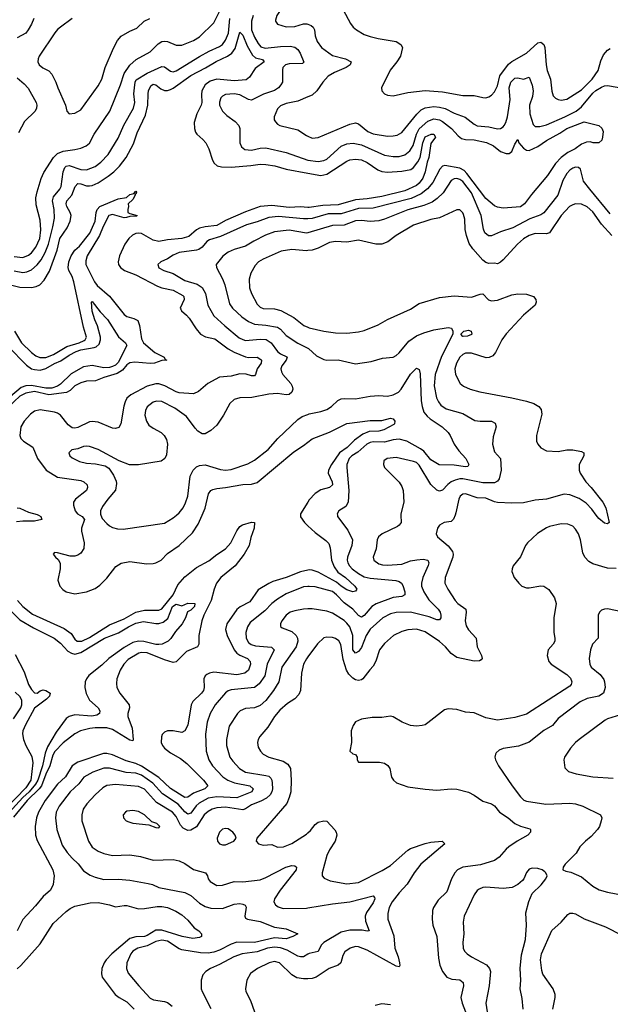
# Model space of a CAD drawing. Header units: inches. Extents: x 1305375 to 1407406, y 744550 to 841633.
# Tile 356 of 509: x 1388008 to 1392090, y 796623 to 803421. Entities that reach past the tile are written whole.
import ezdxf

# ---------------------------------------------------------------- set-up
doc = ezdxf.new("R2010")
doc.units = ezdxf.units.IN
doc.header["$MEASUREMENT"] = 0
for name, color, linetype in [('B3789', 7, 'Continuous'), ('B3799', 7, 'Continuous'), ('B3880', 7, 'Continuous'), ('B3890', 7, 'Continuous')]:
    doc.layers.add(name, color=color, linetype=linetype)

msp = doc.modelspace()

# ---------------------------------------------------------------- linework, layer by layer
at = {"layer": 'B3789', "color": 5}
for points, elevation in [([(1388137.9, 800000), (1388154.7, 799990), (1388161.5, 799970), (1388110, 799957.4), (1388030, 799958.9), (1387985.3, 799954.7)], 980), ([(1388424.3, 800000), (1388439.5, 799990), (1388456.4, 799970), (1388436.1, 799910), (1388436.1, 799890), (1388453, 799810), (1388451.1, 799768.9), (1388430, 799736.8), (1388410, 799723.2), (1388390, 799717), (1388357.1, 799717.1), (1388270, 799740.9), (1388250, 799741.2), (1388240.7, 799730), (1388254.8, 799710), (1388274.3, 799694.3), (1388288.3, 799668.3), (1388288.6, 799630), (1388271.1, 799551.1), (1388285.4, 799510), (1388305.7, 799485.7), (1388329.5, 799469.5), (1388390, 799456.5), (1388470, 799470.2), (1388530, 799492.9), (1388562.6, 799517.4), (1388610, 799566), (1388673.7, 799646.3), (1388710, 799669.2), (1388770, 799679.1), (1388884.3, 799664.3), (1388930, 799666), (1388950, 799670.2), (1388986, 799690), (1389030, 799734.9), (1389109.9, 799790.1), (1389201.6, 799878.4), (1389241.2, 799938.8), (1389269.1, 800000)], 1020), ([(1388569.3, 800000), (1388577.8, 799977.8), (1388610, 799941.3), (1388630, 799926), (1388650, 799914.4), (1388684.9, 799904.9), (1388723.6, 799903.6), (1389010, 799944.6), (1389070, 799980.9), (1389092.2, 800000)], 1040), ([(1389949, 800000), (1389950, 799988), (1389975.6, 799950), (1390000, 799927)], 1020), ([(1387993.4, 799410), (1388030, 799368.9), (1388097, 799317), (1388316.4, 799216.4), (1388363.7, 799183.7), (1388390, 799144.2), (1388405.8, 799130), (1388438.9, 799130), (1388490, 799156), (1388630, 799242.5), (1388730, 799284.4), (1388810, 799329.6), (1388870, 799343.1), (1388970, 799344.7), (1388990, 799353.6), (1389069.9, 799450), (1389102.2, 799517.8), (1389150, 799573), (1389230, 799638.3), (1389315.1, 799684.9), (1389370, 799728), (1389431.7, 799768.3), (1389467.5, 799810), (1389508.2, 799891.8), (1389530, 799921.7), (1389547.7, 799932.3), (1389610, 799952.3), (1389631.7, 799950), (1389628.9, 799910), (1389604.9, 799844.9), (1389593.4, 799790), (1389560.8, 799730), (1389496.9, 799650), (1389399.3, 799570), (1389369.6, 799530), (1389353.1, 799490), (1389332.1, 799410), (1389281, 799310), (1389266.4, 799270), (1389247.4, 799170), (1389245.7, 799110), (1389236.5, 799090), (1389161.9, 799058.1), (1389090, 798986.8), (1389070, 798982.5), (1389010, 798999.9), (1388890, 799049.9), (1388850, 799051.7), (1388832.7, 799047.3), (1388757.4, 799002.6), (1388728.5, 798970), (1388703.5, 798930), (1388680.6, 798870), (1388676.5, 798836.5), (1388679.6, 798810), (1388700.2, 798770), (1388765.3, 798690), (1388768, 798670), (1388755.5, 798630), (1388756.6, 798610), (1388786.6, 798530), (1388793.8, 798450), (1388790, 798440.7), (1388770, 798447.4), (1388650, 798520.1), (1388610, 798531.7), (1388530, 798532.3), (1388492.7, 798527.3), (1388429.7, 798510.3), (1388390, 798491.1), (1388310, 798428.8), (1388250.8, 798369.2), (1388236.8, 798343.2), (1388216, 798270), (1388188.6, 798211.4), (1388158.3, 798130), (1388143.2, 798110), (1388061.2, 798030), (1387964.7, 797915.3)], 980), ([(1390000, 799619.5), (1389950, 799608.3), (1389850, 799569.9), (1389758.3, 799541.7), (1389730, 799529), (1389656.4, 799483.6), (1389599.4, 799400.6), (1389532.4, 799367.6), (1389510, 799348.9), (1389440.8, 799250), (1389431.5, 799210), (1389442.6, 799170), (1389490.1, 799070), (1389510, 799046.1), (1389530, 799032.7), (1389582, 799010), (1389601.8, 798990), (1389604.2, 798970), (1389590.1, 798929.9), (1389564.9, 798910), (1389510, 798897.1), (1389350, 798914.8), (1389320.4, 798910), (1389301, 798899), (1389290.1, 798889.9), (1389281.6, 798870), (1389283, 798810), (1389278.5, 798790), (1389265.4, 798770), (1389205.7, 798714.3), (1389193.4, 798690), (1389170.8, 798550), (1389150.1, 798509.9), (1389130, 798500.3), (1389070, 798510.6), (1389030.2, 798509.8), (1389010, 798500.9), (1388994.2, 798485.8), (1388987.5, 798470), (1388987.1, 798430), (1388994.3, 798410), (1389008.7, 798390), (1389050, 798358.1), (1389119.3, 798319.3), (1389164.5, 798284.5), (1389277.8, 798170), (1389308, 798130), (1389287.4, 798110), (1389210, 798080.8), (1389170, 798052.8), (1389150, 798051), (1389050, 798111.6), (1388970, 798188.8), (1388850, 798267), (1388810, 798285), (1388744.4, 798304.4), (1388650, 798344.2), (1388610, 798353.9), (1388586.5, 798353.5), (1388410, 798293.5), (1388370.8, 798269.2), (1388326, 798194), (1388270, 798141.6), (1388184.8, 798030), (1388137.9, 797950), (1388124.4, 797910), (1388115.8, 797850), (1388118, 797790), (1388130, 797754.6), (1388238.4, 797550), (1388246.7, 797510), (1388240.4, 797450), (1388222.4, 797410), (1388170, 797365.8), (1388118.5, 797301.5), (1388030, 797207.7), (1387992.1, 797130)], 1020), ([(1390000, 799507.2), (1389970, 799504.4), (1389850, 799456.8), (1389790, 799420.2), (1389752, 799390), (1389701.7, 799338.3), (1389600.7, 799259.3), (1389583, 799230), (1389571.5, 799190), (1389574.6, 799150), (1389590, 799120.6), (1389607.8, 799107.8), (1389638, 799098), (1389749.4, 799089.4), (1389767.3, 799070), (1389718.9, 798970), (1389702.9, 798890), (1389664.1, 798835.9), (1389630.1, 798809.9), (1389470, 798794), (1389450, 798787.1), (1389430, 798773.1), (1389358.5, 798690), (1389325, 798630), (1389303.5, 798570), (1389292.3, 798487.7), (1389297.1, 798370), (1389315.5, 798310), (1389341, 798270), (1389413, 798193), (1389446.2, 798170), (1389492.2, 798152.2), (1389599.6, 798130), (1389621.2, 798110), (1389612.4, 798090), (1389510, 798047.2), (1389370, 798054.9), (1389310, 798045.8), (1389247.6, 798012.4), (1389227.2, 797992.8), (1389190, 797943), (1389170, 797936.3), (1389150, 797950.5), (1389103.8, 798003.8), (1388995.5, 798075.5), (1388927.8, 798150), (1388850, 798205.3), (1388810, 798217.8), (1388743.4, 798223.4), (1388630, 798253.4), (1388590, 798254), (1388513.6, 798226.4), (1388451.1, 798190), (1388416.1, 798143.9), (1388358.3, 798090), (1388280.9, 797990), (1388260.5, 797950), (1388255.3, 797910), (1388265.6, 797830), (1388301.6, 797721.6), (1388335.9, 797670), (1388370, 797631.3), (1388413.5, 797593.5), (1388450, 797544.6), (1388494.5, 797514.5), (1388530, 797499.7), (1388590, 797484.1), (1388690, 797487.5), (1388770, 797479.3), (1388897.1, 797457.1), (1388926.8, 797450), (1388970.8, 797430), (1389150, 797395.1), (1389190, 797374.3), (1389250, 797320.9), (1389290, 797298.4), (1389330, 797285.6), (1389410, 797284.6), (1389490, 797314.8), (1389530, 797319.7), (1389550, 797314.9), (1389566.5, 797306.5), (1389573.6, 797293.6), (1389563.9, 797230), (1389570, 797218.4), (1389582, 797210), (1389670, 797194.2), (1389770, 797155.8), (1389850, 797142.8), (1389931, 797110), (1389895.5, 797090), (1389850, 797075), (1389770, 797080.9), (1389630, 797048.9), (1389510, 797050.7), (1389470, 797037.4), (1389390, 796995.4), (1389350, 796981.8), (1389310, 796974.8), (1389257, 796977), (1389130, 796998.5), (1389110, 797006.7), (1389030, 797057.9), (1388990, 797065.6), (1388950, 797055.3), (1388890, 797025.6), (1388825.7, 797010), (1388791.3, 796990), (1388776.9, 796970), (1388747.8, 796910), (1388746.5, 796870), (1388758.5, 796838.5), (1388831.1, 796751.1), (1388910, 796666), (1388933.2, 796653.2), (1389010, 796642.8), (1389030, 796635.8), (1389063.1, 796610)], 1040), ([(1387933.1, 799353.1), (1388010, 799276.3), (1388102.8, 799222.8), (1388246.4, 799150), (1388290, 799115.5), (1388340.9, 799061), (1388366.1, 799046.1), (1388390, 799041.1), (1388430, 799052.1), (1388594.7, 799150), (1388692.2, 799187.8), (1388761.5, 799230), (1388810, 799253.5), (1388865.2, 799265.2), (1388950, 799252.9), (1388970, 799252.5), (1388998.9, 799261.1), (1389033.3, 799286.7), (1389064.7, 799370), (1389090, 799384.7), (1389130, 799374.4), (1389170, 799391.7), (1389218.8, 799390), (1389217.6, 799370), (1389190, 799343.5), (1389168, 799332), (1389154, 799290), (1389130.3, 799250), (1389084.3, 799195.7), (1389052.8, 799147.2), (1389034.3, 799130), (1388992.2, 799110), (1388970, 799105.8), (1388950, 799106.1), (1388867.1, 799127.1), (1388830, 799129.2), (1388790, 799120.3), (1388730, 799086.7), (1388625.1, 799010), (1388576.1, 798963.9), (1388486.9, 798893.1), (1388469.1, 798870), (1388460.6, 798850), (1388458.7, 798810), (1388467.8, 798767.8), (1388490, 798721.5), (1388551.2, 798670), (1388562, 798650), (1388561.1, 798630), (1388541.8, 798618.1), (1388507.7, 798612.3), (1388390, 798622.2), (1388350.2, 798609.8), (1388330, 798595.8), (1388259.5, 798500.5), (1388200.1, 798399.9), (1388183.6, 798356.4), (1388165.2, 798270), (1388134.2, 798170), (1388118.3, 798141.7), (1388073.5, 798090), (1388029.7, 798050.3), (1387934.5, 797945.5)], 960), ([(1390000, 799352.3), (1389970, 799350.6), (1389910, 799340.2), (1389877.6, 799330), (1389850, 799309.8), (1389820.7, 799270), (1389811.5, 799250), (1389811.9, 799231.9), (1389822.9, 799222.9), (1389890, 799197.1), (1389918.9, 799170), (1389927.8, 799150), (1389930.1, 799130), (1389918, 799090), (1389820.9, 798950), (1389800.1, 798850), (1389762.3, 798790), (1389710, 798721.1), (1389670, 798685.2), (1389630, 798669), (1389570, 798665), (1389532.2, 798647.8), (1389512.8, 798630), (1389456.9, 798543.1), (1389437.2, 798450), (1389437.9, 798410), (1389461.4, 798330), (1389480.4, 798300.4), (1389527.8, 798250), (1389570, 798226.1), (1389710, 798203.3), (1389730, 798197.5), (1389744.5, 798184.5), (1389751.4, 798170), (1389753.4, 798150), (1389755, 798110), (1389751.3, 798090), (1389739.3, 798070), (1389713.4, 798046.6), (1389675.5, 798024.5), (1389610, 797999.6), (1389570, 797972.7), (1389550, 797966.4), (1389430, 797984), (1389370, 797979.2), (1389339, 797970), (1389310, 797953.4), (1389284.3, 797930), (1389230, 797847.5), (1389190, 797824), (1389170, 797823.2), (1389138.2, 797838.2), (1389120.5, 797860.5), (1389090, 797919.2), (1389064, 797950), (1388954.9, 798014.9), (1388870, 798108.5), (1388830, 798127), (1388670, 798140.5), (1388610, 798133.8), (1388582.2, 798117.8), (1388530.1, 798069.9), (1388472.2, 798007.8), (1388447.5, 797970), (1388438.4, 797930), (1388436.9, 797890), (1388483.6, 797750), (1388510, 797706.8), (1388550, 797680.5), (1388590, 797663.3), (1388650, 797649.3), (1388770, 797654.8), (1388843, 797643), (1388930, 797618), (1389070, 797622), (1389110, 797614), (1389150, 797594.6), (1389210, 797554.3), (1389292.2, 797530), (1389306.7, 797510), (1389310.4, 797490), (1389324.4, 797470), (1389370, 797443.2), (1389410, 797445), (1389490, 797471.3), (1389550, 797469.2), (1389670, 797482.8), (1389710, 797497.5), (1389848.3, 797570), (1389890, 797580.6), (1389910, 797579.6), (1389921.1, 797570), (1389919.7, 797550), (1389807.9, 797410), (1389769.4, 797350), (1389765.4, 797330), (1389775.3, 797310), (1389795.8, 797295.8), (1389830, 797284.8), (1389990, 797286.3), (1390000, 797287.9)], 1060), ([(1387977.1, 799037.1), (1388038.4, 798918.4), (1388070, 798831.2), (1388090, 798796.3), (1388110, 798773.2), (1388130, 798772), (1388150, 798786.7), (1388170, 798793.5), (1388190.1, 798790.1), (1388218.4, 798770), (1388214, 798750), (1388193.8, 798730), (1388110, 798668.4), (1388048.1, 798551.9), (1388030.9, 798510), (1388027.3, 798490), (1388035.6, 798450), (1388050, 798410.2), (1388092.9, 798332.9), (1388100.3, 798290), (1388085.6, 798170), (1388050, 798118), (1387910, 797973.2)], 940), ([(1390000, 799020.6), (1389990, 799007), (1389968.9, 798970), (1389956.4, 798910), (1389948.8, 798790), (1389937.7, 798762.3), (1389910, 798730.8), (1389860, 798700), (1389806.4, 798653.6), (1389770.2, 798610), (1389723, 798537), (1389668.7, 798471.3), (1389656.1, 798450), (1389652.3, 798430), (1389657.5, 798397.5), (1389672.6, 798370), (1389691.6, 798350), (1389729.6, 798329.6), (1389830, 798300.5), (1389861.2, 798281.2), (1389879.4, 798250), (1389885.5, 798170), (1389883.2, 798090), (1389871.6, 798050), (1389853.4, 798010), (1389646.8, 797770), (1389642.8, 797750), (1389658.8, 797730), (1389690, 797722), (1389750, 797724.9), (1389790, 797706.7), (1389830.4, 797710.4), (1389890, 797734), (1389990, 797797.7), (1390000, 797807)], 1080), ([(1387966.2, 798593.8), (1388015.6, 798670), (1388024.1, 798690), (1388022.5, 798722.5), (1388010, 798746.8), (1387977.1, 798777.1)], 940), ([(1387991.6, 796868.4), (1388017.1, 796890), (1388150, 797039.3), (1388240.5, 797179.5), (1388330, 797264.2), (1388356.5, 797283.5), (1388390, 797299.4), (1388496.5, 797323.5), (1388550, 797326.4), (1388630, 797309.3), (1388670, 797295.2), (1388730, 797305.8), (1388750, 797304.3), (1388830, 797280.8), (1388870, 797283.1), (1388958.3, 797298.3), (1388990, 797298.3), (1389030, 797290.2), (1389086.4, 797266.4), (1389130, 797240.5), (1389170, 797204), (1389213.7, 797150), (1389246, 797130), (1389263.8, 797110), (1389264.9, 797095.1), (1389264.9, 797090), (1389250, 797083.1), (1389203.9, 797076.1), (1389132, 797090), (1388990, 797133.9), (1388950, 797134.1), (1388890, 797096.7), (1388871.5, 797090), (1388810, 797089.5), (1388770, 797076.6), (1388645, 796970), (1388606.3, 796930), (1388591.8, 796910), (1388576.3, 796870), (1388572.8, 796832.8), (1388579.3, 796810), (1388669.3, 796690), (1388695.2, 796670), (1388750, 796638.7), (1388799.8, 796590)], 1020), ([(1390000, 796968.2), (1389970, 796950.7), (1389950, 796949.9), (1389930, 796955.9), (1389856.7, 796996.7), (1389810, 797011.5), (1389770, 797018), (1389722, 797010), (1389650, 796984.1), (1389546, 796970), (1389488.9, 796950), (1389390, 796897.2), (1389326, 796870), (1389294.9, 796850), (1389274.9, 796825.1), (1389261.6, 796790), (1389263.1, 796730), (1389268.9, 796710), (1389330, 796593.4)], 1060), ([(1390000, 796799.1), (1389970, 796798.4), (1389924.4, 796804.4), (1389890, 796825.3), (1389804, 796910), (1389770, 796919.2), (1389732.2, 796910), (1389652.2, 796870), (1389603.8, 796836.2), (1389579, 796790), (1389567.8, 796730), (1389571.5, 796710), (1389603.6, 796650), (1389631.3, 796570)], 1080)]:
    msp.add_lwpolyline(points, dxfattribs=dict(at, elevation=elevation))
at = {"layer": 'B3789', "color": 5, "elevation": 1080}
for points in [[(1388790, 797961.3), (1388750, 797955.1), (1388738.8, 797950), (1388723, 797930), (1388724.9, 797910), (1388744, 797890), (1388762, 797882), (1388790, 797874.4), (1388902, 797862), (1388950, 797844), (1388970, 797842), (1388978, 797850), (1388955.3, 797870), (1388922, 797882), (1388872, 797930), (1388830, 797954.3)], [(1389430, 797837.4), (1389410, 797831.5), (1389390, 797812), (1389372.4, 797770), (1389375.5, 797750), (1389390, 797730.7), (1389410, 797723.7), (1389430, 797724.2), (1389489.2, 797750), (1389503.7, 797770), (1389497.6, 797790), (1389481.6, 797810), (1389450, 797834)]]:
    msp.add_lwpolyline(points, close=True, dxfattribs=at)
at = {"layer": 'B3799', "color": 5}
for points, elevation in [([(1390204, 800000), (1390205.7, 799990), (1390275.3, 799895.3), (1390307.5, 799830), (1390303.2, 799790), (1390273.8, 799710), (1390272.4, 799690), (1390277, 799670), (1390288.1, 799650), (1390306.9, 799630), (1390350, 799596.9), (1390390, 799575.1), (1390430, 799565.4), (1390607.7, 799547.7), (1390630, 799542), (1390646.5, 799530), (1390655.2, 799515.2), (1390670.1, 799470), (1390670.2, 799450), (1390650, 799439), (1390590, 799432), (1390471.2, 799388.8), (1390443, 799370), (1390390, 799306.4), (1390370, 799295.4), (1390350, 799306.2), (1390311.1, 799351.1), (1390250, 799393.5), (1390198.8, 799450), (1390170, 799473.1), (1390050, 799505.6), (1390010, 799508.1), (1390000, 799507.2)], 1040), ([(1391017.4, 800000), (1391007.4, 799972.6), (1390990, 799955.8), (1390942.8, 799950), (1390910.4, 799930), (1390896.5, 799910), (1390887.2, 799870), (1390894.9, 799850), (1390970, 799788.4), (1390998.3, 799750), (1391003.9, 799730), (1391002.1, 799710), (1390948.4, 799570), (1390947.3, 799530), (1390966.4, 799490), (1391018.2, 799410), (1391037.3, 799390), (1391091, 799350), (1391093.5, 799330), (1391086.7, 799270), (1391094.7, 799234.7), (1391110, 799208.5), (1391163.6, 799150), (1391169.1, 799090), (1391199, 799030), (1391203.7, 799010), (1391198.6, 799001.4), (1391186.8, 798993.2), (1391150, 798990.7), (1391030, 799017.9), (1390990, 799043.9), (1390949.9, 799090), (1390910, 799126.7), (1390810, 799194.1), (1390750, 799211.7), (1390690, 799208.4), (1390650, 799197.5), (1390591.4, 799168.6), (1390530, 799114.5), (1390494.5, 799070), (1390468.5, 798991.5), (1390450, 798956.4), (1390427, 798933), (1390379.8, 798870), (1390370, 798862.5), (1390350, 798857.4), (1390330, 798861.8), (1390310, 798875.1), (1390283.1, 798903.1), (1390266.7, 798930), (1390243.9, 799003.9), (1390226.7, 799106.7), (1390212.9, 799132.9), (1390190, 799148.9), (1390170, 799155.3), (1390130, 799158.4), (1390110, 799152), (1390067.4, 799112.6), (1390000, 799020.6)], 1080), ([(1390643.1, 800000), (1390644.7, 799950), (1390631.5, 799930), (1390618.6, 799921.4), (1390512.6, 799870), (1390488, 799850), (1390478.8, 799830), (1390472.3, 799767.7), (1390451.6, 799710), (1390456, 799690), (1390490, 799664.1), (1390516.1, 799656.1), (1390550, 799653.9), (1390650, 799662.5), (1390710, 799684.1), (1390752.4, 799692.4), (1390795.9, 799695.9), (1390828.1, 799688.1), (1390836.2, 799670), (1390832.3, 799652.3), (1390794.6, 799570), (1390784.8, 799530), (1390785, 799510), (1390800.4, 799470), (1390835.9, 799415.9), (1390900.7, 799350), (1390914, 799330), (1390919.6, 799310), (1390917.6, 799290), (1390910, 799278), (1390890, 799276.9), (1390838.3, 799298.3), (1390710, 799330.4), (1390610, 799327.9), (1390570, 799318.9), (1390518.8, 799290), (1390430, 799212.2), (1390403.1, 799170), (1390370, 799085.6), (1390350, 799058), (1390330, 799047.3), (1390310.6, 799070.6), (1390309.5, 799170), (1390290, 799228), (1390270, 799255.2), (1390250, 799272.1), (1390170, 799322.3), (1390130, 799337.4), (1390030, 799354), (1390000, 799352.3)], 1060), ([(1392070, 800000), (1392081.6, 799950), (1392070, 799939.6), (1392050, 799944), (1392010, 799978), (1391993.2, 800000)], 1080), ([(1390000, 799927), (1390050, 799879.7), (1390124.2, 799824.2), (1390144.2, 799804.2), (1390154.4, 799774.4), (1390162.6, 799690), (1390182.3, 799642.3), (1390206.8, 799606.8), (1390260.5, 799570), (1390324, 799510), (1390337.4, 799490), (1390330, 799475.1), (1390310, 799471.1), (1390270, 799484.6), (1390230, 799509), (1390197.4, 799537.4), (1390070, 799605.8), (1390030, 799620.4), (1390010, 799621.7), (1390000, 799619.5)], 1020), ([(1392129.3, 799630.7), (1392070, 799634), (1391970, 799663.7), (1391940.4, 799680.4), (1391914.4, 799710), (1391900.2, 799740.2), (1391883.2, 799830), (1391869.2, 799870), (1391850, 799903.8), (1391830, 799924), (1391796.7, 799936.6), (1391750, 799939.6), (1391670, 799921.7), (1391648, 799912), (1391587.5, 799872.5), (1391518.3, 799810), (1391504.6, 799790), (1391470, 799712.7), (1391419.1, 799650), (1391410.6, 799630), (1391410.5, 799610), (1391426, 799570), (1391457, 799530), (1391479.3, 799510), (1391510, 799498.6), (1391530, 799497.2), (1391610, 799511.1), (1391630.1, 799510.2), (1391665.9, 799485.9), (1391703.9, 799430), (1391715.2, 799390), (1391700.3, 799290), (1391699, 799190), (1391707.6, 799150), (1391706, 799130), (1391694.9, 799110), (1391660.3, 799070), (1391654.6, 799030), (1391666, 798990), (1391681.1, 798970), (1391790, 798898.9), (1391814.6, 798874.6), (1391823.1, 798850), (1391818.3, 798830), (1391810, 798819.4), (1391510, 798624.8), (1391430, 798602), (1391310, 798584.5), (1391230, 798600.4), (1391150, 798634.6), (1391090, 798639.8), (1391030, 798657.4), (1390970, 798663.1), (1390945, 798655), (1390830, 798565.8), (1390810, 798552.7), (1390790, 798546.5), (1390750, 798543.4), (1390708.1, 798548.1), (1390651.6, 798570), (1390590, 798607), (1390570, 798611.8), (1390510, 798603.5), (1390443.8, 798603.8), (1390370, 798591.1), (1390330, 798571.8), (1390311.9, 798548.1), (1390298.7, 798510), (1390300.3, 798430), (1390290.5, 798370.5), (1390310, 798353), (1390330, 798347.3), (1390340.4, 798330), (1390341.6, 798310), (1390350, 798294.8), (1390495.1, 798295.1), (1390530, 798288.2), (1390551.8, 798271.8), (1390565.5, 798250), (1390578, 798190), (1390590.6, 798170), (1390611.8, 798151.8), (1390690, 798124.2), (1390810, 798107.1), (1390890, 798100.7), (1390990, 798110.2), (1391029.1, 798109.1), (1391110, 798088.1), (1391150, 798067.7), (1391210, 798024.4), (1391270, 798007.5), (1391290, 797993), (1391325.2, 797950), (1391383.8, 797910), (1391430, 797871.6), (1391470, 797853.6), (1391533.4, 797833.4), (1391537.6, 797830), (1391538.7, 797810), (1391519.6, 797790), (1391447.2, 797750), (1391389.1, 797710), (1391370, 797693.8), (1391322.4, 797637.6), (1391290, 797615.5), (1391193.3, 797586.7), (1391071.1, 797568.9), (1391033.4, 797550), (1391015.4, 797530), (1390992.7, 797490), (1390960, 797400), (1390899.5, 797340.5), (1390868.7, 797290), (1390862, 797270), (1390857.7, 797210), (1390864.1, 797170), (1390890.2, 797090), (1390901.8, 796941.9), (1390912.3, 796892.3), (1390929.4, 796849.4), (1390961.1, 796810), (1390995.3, 796795.3), (1391050.7, 796790.7), (1391073.3, 796773.3), (1391075.1, 796750), (1391057.6, 796670), (1391065.7, 796630), (1391089.3, 796570)], 1120), ([(1392170, 799331.5), (1392070, 799353.3), (1392050, 799351.6), (1392030, 799343.7), (1392016.3, 799330), (1392006.4, 799310), (1392004.9, 799150), (1391966, 799110), (1391952.9, 799070), (1391943.6, 799010), (1391949, 798970), (1391958.7, 798950), (1392019.2, 798899.2), (1392044.5, 798864.4), (1392050.2, 798850), (1392054.7, 798810), (1392042.3, 798770), (1392010, 798750.8), (1391930, 798734.2), (1391881.1, 798710), (1391730, 798595.6), (1391690, 798547.1), (1391630, 798514.2), (1391528.4, 798431.6), (1391454.3, 798405.7), (1391350.5, 798389.5), (1391322.5, 798377.5), (1391300.7, 798359.3), (1391296, 798350), (1391290.8, 798330), (1391296.3, 798310), (1391317.1, 798270), (1391412, 798130), (1391470, 798054.4), (1391492.5, 798032.5), (1391510, 798024.6), (1391644.7, 798004.7), (1391810, 798011.1), (1391850, 798007.3), (1391900.5, 797990), (1392023, 797930), (1392030.2, 797910.2), (1392027.8, 797890), (1392014.2, 797850), (1392002.3, 797830), (1391958.5, 797781.5), (1391918.3, 797750), (1391878.7, 797710), (1391853.3, 797666.7), (1391778.8, 797590), (1391764.7, 797570), (1391762, 797550), (1391781.4, 797541.4), (1391816.1, 797536.1), (1391890, 797503.7), (1391970, 797437.6), (1392013.9, 797413.9), (1392070, 797396.5), (1392250, 797361.7)], 1140), ([(1392190, 798629.8), (1392070, 798593.1), (1392055.1, 798584.9), (1391874.6, 798450), (1391850.3, 798430), (1391815.3, 798390), (1391773.7, 798330), (1391768.2, 798310), (1391774.9, 798254.9), (1391801, 798230), (1391853.6, 798213.6), (1391970, 798192.3), (1392110, 798184.7)], 1160), ([(1390000, 797807), (1390017.2, 797822.8), (1390050, 797864.7), (1390070, 797879.8), (1390110, 797890.2), (1390130, 797886.3), (1390186.7, 797826.7), (1390196.5, 797810), (1390199, 797790), (1390187.9, 797750), (1390149.4, 797690), (1390131, 797650), (1390098, 797530), (1390099.3, 797510), (1390113.3, 797493.3), (1390154.8, 797474.8), (1390270, 797454), (1390350, 797464.5), (1390513.7, 797546.3), (1390570, 797580.7), (1390690, 797687.1), (1390710, 797698.7), (1390810, 797733.5), (1390850, 797742.2), (1390928.6, 797748.6), (1390946, 797730), (1390781.4, 797590), (1390735.4, 797530), (1390687.1, 797452.9), (1390630, 797391.5), (1390582.3, 797330), (1390562.3, 797290), (1390551.9, 797250), (1390553.4, 797210), (1390594.4, 797094.4), (1390601, 797010), (1390624, 796950), (1390633.8, 796910), (1390634.5, 796890), (1390630, 796880.5), (1390610, 796885.5), (1390410, 796996.5), (1390350, 797019.9), (1390330, 797022.2), (1390292.2, 797010), (1390256.2, 796983.8), (1390240.7, 796959.3), (1390227.1, 796910), (1390210, 796892), (1390147, 796870), (1390058, 796810), (1390030, 796799.8), (1390000, 796799.1)], 1080), ([(1391487.8, 796590), (1391481.6, 796661.6), (1391467.2, 796730), (1391472.6, 796790), (1391466, 796870), (1391476.6, 796963.4), (1391503, 797070), (1391509.6, 797170), (1391506.7, 797253.3), (1391527.2, 797332.8), (1391550, 797386.8), (1391611.5, 797448.5), (1391645.2, 797490), (1391653.2, 797510), (1391645.2, 797530), (1391637.2, 797537.2), (1391619, 797550), (1391590, 797560.7), (1391550, 797563.7), (1391530, 797555.1), (1391510, 797533.2), (1391493, 797490), (1391483.1, 797476.9), (1391450.2, 797449.8), (1391411.3, 797428.7), (1391350, 797421.5), (1391230, 797430.9), (1391210, 797428.4), (1391183.1, 797416.9), (1391170, 797407.8), (1391150, 797378.4), (1391078.9, 797230), (1391072.4, 797190), (1391076.9, 797110), (1391070.2, 797050), (1391073.8, 797010), (1391082.3, 796990), (1391101.3, 796970), (1391130.2, 796950.2), (1391235.2, 796895.2), (1391255.6, 796870), (1391260.8, 796850), (1391252.9, 796750), (1391230.2, 796630), (1391249.1, 796510)], 1140), ([(1390000, 797287.9), (1390170, 797316.6), (1390290.9, 797329.1), (1390450, 797371.3), (1390460.5, 797360.5), (1390462.3, 797350), (1390450, 797324), (1390404.3, 797255.7), (1390395, 797230), (1390397.5, 797197.5), (1390422.8, 797130), (1390410, 797127), (1390374.3, 797134.3), (1390290, 797134.1), (1390230, 797119.9), (1390110.6, 797049.4), (1390092.7, 797030), (1390070, 796986.3), (1390010, 796974), (1390000, 796968.2)], 1060), ([(1391691.7, 796590), (1391709.8, 796670), (1391708.2, 796690), (1391694.4, 796730), (1391624.4, 796830), (1391615.9, 796855.9), (1391607.3, 796930), (1391614.3, 796970), (1391686.7, 797133.3), (1391750.6, 797189.4), (1391796.6, 797243.4), (1391810, 797251.7), (1391830, 797252.9), (1391850, 797246.3), (1391910, 797212.6), (1392056.9, 797156.9), (1392170, 797100.9)], 1120), ([(1390570, 796618.5), (1390510, 796625.7), (1390465, 796615)], 1120)]:
    msp.add_lwpolyline(points, dxfattribs=dict(at, elevation=elevation))
at = {"layer": 'B3880', "color": 5}
for points, elevation in [([(1390000, 803657.5), (1389993.7, 803650), (1389930, 803604.4), (1389820, 803500), (1389784.4, 803450), (1389776.5, 803416.5), (1389776.5, 803410), (1389790.4, 803390), (1389850, 803372.7), (1389910, 803375), (1389970, 803393.2), (1389992.7, 803392.7), (1390000, 803389.9)], 1060), ([(1387970, 801784.9), (1388030, 801779.8), (1388070, 801795.7), (1388090, 801811.5), (1388120.7, 801850), (1388147.2, 801910), (1388154.1, 801970), (1388150, 802037.2), (1388123.1, 802143.1), (1388121, 802190), (1388128.6, 802231.4), (1388156.5, 802323.5), (1388175.1, 802364.9), (1388241.6, 802470), (1388270, 802497.7), (1388310, 802514.2), (1388390, 802523.8), (1388430, 802533.5), (1388468, 802550), (1388491.1, 802568.9), (1388524.2, 802630), (1388632.4, 802790), (1388704.1, 802970), (1388730.7, 803050), (1388770, 803107.1), (1388813.1, 803146.9), (1388910, 803199.7), (1388966.4, 803253.6), (1388990, 803269.3), (1389010, 803273.2), (1389030, 803270.2), (1389090, 803245.2), (1389130, 803244.2), (1389210, 803276.6), (1389250, 803302.2), (1389350, 803399.6), (1389439.5, 803580.5)], 1060), ([(1387970, 801686.9), (1388030, 801676.2), (1388059, 801681), (1388090, 801694.6), (1388130, 801729.4), (1388156.3, 801763.7), (1388185.5, 801814.5), (1388207.5, 801870), (1388238.4, 801990), (1388248.5, 802050), (1388247.6, 802110), (1388234.3, 802170), (1388243.1, 802196.9), (1388285, 802250), (1388295, 802270), (1388309.5, 802370.5), (1388320.3, 802399.7), (1388330, 802410.7), (1388350, 802413.5), (1388430, 802387.2), (1388470, 802385.2), (1388530, 802407), (1388570, 802437.7), (1388619.2, 802490), (1388690, 802602.4), (1388728.3, 802691.7), (1388795.4, 802810), (1388804.6, 802850), (1388798.3, 802910), (1388801, 802950), (1388806.2, 802990), (1388814.4, 803005.6), (1388890, 803052.3), (1388990, 803097.8), (1389010, 803095.4), (1389050, 803064.6), (1389070, 803061.9), (1389090, 803068.9), (1389250, 803166.5), (1389316.9, 803203.1), (1389390, 803235.7), (1389408.9, 803250), (1389430, 803278.8), (1389452.1, 803327.9), (1389461.3, 803430)], 1040), ([(1388106.2, 803430), (1388091, 803390), (1388066.4, 803350), (1388050, 803328.7), (1387990, 803294.6)], 1060), ([(1388370, 803428.2), (1388290, 803369.7), (1388270, 803354), (1388250.3, 803330), (1388142.8, 803170), (1388135.3, 803150), (1388134.6, 803130), (1388144.2, 803110), (1388168.7, 803088.7), (1388210, 803068.9), (1388230, 803043.7), (1388259.3, 802990), (1388272.2, 802950), (1388325.3, 802830), (1388333.4, 802790), (1388350.5, 802770.5), (1388390, 802774.9), (1388430, 802798.9), (1388550, 802964.2), (1388575.9, 803010), (1388598.2, 803090), (1388656.4, 803223.6), (1388683.8, 803276.2), (1388710, 803306.2), (1388770, 803342.8), (1388817.1, 803362.9), (1388869.7, 803410), (1388907, 803430)], 1080), ([(1389622.2, 803450), (1389610, 803411.6), (1389611.1, 803350), (1389630, 803300.7), (1389655.5, 803255.5), (1389674.6, 803234.6), (1389705.3, 803225.3), (1389810, 803235.3), (1389877.2, 803237.2), (1389910, 803231.9), (1389930, 803215.2), (1389947.4, 803190), (1389973.1, 803126.9), (1389962.5, 803117.5), (1389870, 803115.9), (1389844.9, 803110), (1389837.3, 803102.7), (1389826, 803090), (1389824.2, 803075.8), (1389823.6, 802990), (1389814.2, 802970), (1389797.2, 802950), (1389769.1, 802930.9), (1389692.9, 802907.1), (1389610, 802865.8), (1389590, 802869.8), (1389530, 802901.1), (1389490, 802909.9), (1389430, 802903.8), (1389410, 802893.5), (1389399.4, 802880.6), (1389388.1, 802851.9), (1389389.3, 802830), (1389410, 802788.4), (1389439.2, 802759.2), (1389498.4, 802718.4), (1389523.1, 802690), (1389530.3, 802670), (1389530.3, 802570), (1389542, 802542), (1389564.4, 802524.4), (1389610, 802519.8), (1389670, 802535), (1389710, 802535.9), (1389850, 802503.9), (1389999.3, 802450), (1390000, 802449.9)], 1040), ([(1387890, 801603.4), (1388010, 801573.9), (1388090, 801571.9), (1388121.8, 801578.2), (1388148.8, 801591.2), (1388177.9, 801622.1), (1388215.1, 801684.9), (1388266.7, 801830), (1388286, 801910), (1388336.7, 801983.3), (1388357.4, 802030), (1388364.2, 802070), (1388358.1, 802090), (1388335.3, 802130), (1388329.4, 802150), (1388334.8, 802170), (1388369.6, 802210.4), (1388391.2, 802268.8), (1388410, 802289.4), (1388430, 802287.5), (1388470, 802273.4), (1388490, 802272.9), (1388510, 802277), (1388550, 802295), (1388620.4, 802339.6), (1388658.3, 802370), (1388697.3, 802410), (1388744.1, 802470), (1388795.8, 802564.1), (1388820.6, 802639.4), (1388878.5, 802761.5), (1388893.5, 802830), (1388895.2, 802910), (1388899, 802930), (1388915.4, 802964.6), (1388930, 802976.3), (1388950, 802971.5), (1388984.4, 802944.4), (1389010, 802932.1), (1389030, 802931.9), (1389050, 802938.2), (1389070, 802948.2), (1389190, 803035.5), (1389291.9, 803088.1), (1389366.8, 803133.2), (1389445.4, 803170), (1389473.9, 803190), (1389497.1, 803222.9), (1389530, 803334), (1389550, 803313.8), (1389579.5, 803239.5), (1389616.2, 803176.2), (1389638.7, 803158.7), (1389685.4, 803145.4), (1389699, 803130), (1389635.4, 803084.6), (1389596.9, 803023.1), (1389574.5, 803005.5), (1389490, 802998.7), (1389370, 803010.8), (1389324.1, 802995.9), (1389290, 802971.7), (1389267.2, 802930), (1389263.8, 802903.8), (1389266.4, 802850), (1389261.9, 802830), (1389233.2, 802770), (1389214.3, 802710), (1389215.4, 802670), (1389223.3, 802643.2), (1389231.8, 802630), (1389274.7, 802594.7), (1389294.6, 802570), (1389316.1, 802530), (1389340.7, 802450), (1389352.6, 802430), (1389372.2, 802412.2), (1389404.2, 802404.2), (1389470, 802401.6), (1389606.9, 802413.1), (1389670, 802423.4), (1389710, 802422.2), (1389771.2, 802411.2), (1389850, 802388.7), (1390000, 802360.7)], 1020), ([(1387990, 803019.8), (1388038.8, 802978.8), (1388067.1, 802947.1), (1388123, 802850), (1388127.1, 802830), (1388124.8, 802810), (1388115.2, 802790), (1388042.5, 802717.5), (1387999.2, 802640.7)], 1060), ([(1390000, 802888), (1389930, 802859.5), (1389850, 802842.7), (1389810, 802825.8), (1389790, 802804.7), (1389766.2, 802750), (1389768.1, 802730), (1389776.1, 802716.1), (1389790, 802699.5), (1389805.5, 802690), (1389930, 802660.2), (1389990, 802620.3), (1390000, 802615.9)], 1060), ([(1387973.7, 801270), (1388022, 801190), (1388090, 801122.5), (1388120, 801100), (1388147.7, 801087.7), (1388190, 801088.5), (1388242.6, 801110), (1388334.8, 801165.2), (1388419.3, 801190), (1388454.1, 801205.9), (1388462, 801210), (1388470.4, 801229.6), (1388450, 801298.9), (1388382.2, 801610), (1388370, 801646.8), (1388348.1, 801690), (1388344.5, 801710), (1388347.2, 801750), (1388363.7, 801790), (1388390, 801830.1), (1388422.1, 801857.9), (1388493.2, 801946.8), (1388529.6, 802030), (1388536.1, 802090), (1388544.7, 802110), (1388563.4, 802130), (1388690, 802183.2), (1388747.3, 802192.7), (1388770, 802212.8), (1388798, 802222), (1388810, 802237.3), (1388816.3, 802230), (1388810, 802215.3), (1388804.7, 802215.3), (1388806.8, 802210), (1388790, 802179), (1388759.1, 802150), (1388760.7, 802130), (1388754.8, 802110), (1388756, 802090), (1388770, 802082), (1388821, 802070), (1388815.9, 802064.1), (1388770, 802063), (1388746, 802054), (1388730, 802053.3), (1388650, 802076.5), (1388624.9, 802070), (1388586.1, 801993.9), (1388560.7, 801930), (1388475.3, 801790), (1388464.5, 801755.5), (1388466.4, 801730), (1388524.3, 801610), (1388544.6, 801584.6), (1388630, 801511.3), (1388730, 801386.5), (1388750, 801371.8), (1388798.2, 801358.2), (1388823.8, 801343.8), (1388836.5, 801310), (1388850, 801216.3), (1388863.2, 801190), (1388942.6, 801122.6), (1389006, 801090), (1389013.7, 801073.7), (1389024.7, 801070), (1388990, 801067), (1388939.5, 801050), (1388910, 801046.7), (1388804.7, 801055.3), (1388770, 801051.2), (1388750, 801037.1), (1388718.1, 801001.9), (1388681.8, 800978.2), (1388588.8, 800951.2), (1388533.4, 800926.6), (1388470, 800924.2), (1388430, 800914.3), (1388390, 800891.8), (1388358.4, 800861.6), (1388332.3, 800847.7), (1388210, 800830.8), (1388110, 800852.9), (1388050, 800843.2), (1388010, 800820.7), (1387931.1, 800748.9)], 980), ([(1390000, 802125.2), (1389950, 802128), (1389870, 802123.9), (1389750, 802137.9), (1389670, 802131.3), (1389570, 802094.1), (1389430, 802034.2), (1389370, 802000.8), (1389290, 801991.5), (1389250, 801980.6), (1389230, 801969.9), (1389176.7, 801923.3), (1389130, 801910.7), (1389030, 801901.6), (1388970, 801889.2), (1388930, 801898.1), (1388850, 801943.8), (1388830, 801947.9), (1388810, 801945), (1388787, 801933), (1388762.9, 801910), (1388734.5, 801870), (1388697.4, 801790), (1388688.7, 801748.7), (1388692, 801730), (1388704.2, 801710), (1388733.8, 801690), (1388810, 801658.5), (1388960.9, 801580.9), (1388990, 801569.6), (1389070, 801554), (1389135.9, 801515.9), (1389143.2, 801510), (1389145.4, 801490), (1389117.8, 801430), (1389121.5, 801421.5), (1389127.4, 801410), (1389161.7, 801381.7), (1389180, 801360), (1389226.9, 801286.9), (1389257.8, 801250), (1389291.6, 801231.6), (1389356.2, 801216.3), (1389450, 801148.8), (1389490, 801126.4), (1389570, 801093.5), (1389590, 801088.3), (1389650, 801090.1), (1389674.7, 801074.7), (1389678.8, 801070), (1389677.5, 801050), (1389649.1, 801010.9), (1389637.6, 800970), (1389630, 800962.8), (1389610, 800961.5), (1389573.2, 800973.2), (1389530, 800975.1), (1389470, 800960.3), (1389390, 800953.3), (1389308, 800910), (1389245.2, 800854.8), (1389210, 800838.3), (1389110, 800844.3), (1389090, 800850.5), (1389011.9, 800891.9), (1388970, 800905.7), (1388950, 800906.1), (1388890.1, 800889.9), (1388775.6, 800830), (1388750, 800807.3), (1388736.5, 800783.5), (1388727.6, 800752.4), (1388707.5, 800630), (1388693.9, 800606.1), (1388670, 800597.3), (1388650, 800600.2), (1388550, 800641), (1388510, 800646.5), (1388490, 800644.1), (1388410, 800606.2), (1388390, 800601.1), (1388370, 800603.7), (1388342.8, 800622.8), (1388290.4, 800690), (1388270, 800704.9), (1388250, 800711.7), (1388150, 800726.2), (1388110, 800717.9), (1388082.3, 800697.7), (1388039.5, 800650), (1388016.6, 800610), (1388010.2, 800550), (1388017.1, 800530), (1388033.8, 800510), (1388098.8, 800470), (1388130.8, 800390.8), (1388190.3, 800310), (1388270, 800262.3), (1388430, 800238.3), (1388451.8, 800230), (1388474.4, 800210), (1388476.3, 800190), (1388469.3, 800170), (1388394.8, 800110), (1388380.9, 800090), (1388380.9, 800070), (1388392.1, 800030), (1388409, 800010), (1388424.3, 800000)], 1020), ([(1390000, 802046.9), (1389970, 802046), (1389797.1, 802062.9), (1389730, 802055.9), (1389650, 802025.4), (1389575, 802005), (1389396.2, 801923.8), (1389319.9, 801900.1), (1389302.2, 801890), (1389268.6, 801851.4), (1389246.1, 801833.9), (1389230, 801828.5), (1389110, 801814), (1389070, 801794.9), (1389030, 801768.7), (1388983, 801750), (1388962.6, 801730), (1388970, 801707.6), (1389004.9, 801690), (1389070, 801668.1), (1389150, 801619.8), (1389234, 801594), (1389270, 801571.9), (1389292.5, 801530), (1389308.9, 801450), (1389350, 801376.9), (1389426.3, 801306.3), (1389525.4, 801225.4), (1389550, 801211.8), (1389570, 801207), (1389670, 801215.7), (1389712.6, 801212.6), (1389745.2, 801190), (1389789, 801129), (1389810, 801113.9), (1389853.4, 801093.4), (1389856.9, 801090), (1389850.8, 801070), (1389819, 801030), (1389813.7, 801010), (1389817.2, 800990), (1389828, 800970), (1389882.4, 800910), (1389892.4, 800890), (1389894.9, 800870), (1389888, 800850), (1389870, 800834), (1389850.3, 800829.8), (1389790, 800839.1), (1389730, 800835.6), (1389612.2, 800812.3), (1389530, 800810.9), (1389490, 800797.4), (1389459.5, 800770), (1389417.3, 800690), (1389370, 800622), (1389330, 800585.1), (1389290, 800560.5), (1389270, 800562), (1389240.4, 800580.4), (1389220.6, 800600.6), (1389161.4, 800681.4), (1389079.7, 800739.7), (1388990, 800784.7), (1388953.4, 800786.6), (1388930, 800779.1), (1388890, 800748.2), (1388877.2, 800722.8), (1388872.9, 800690), (1388883.9, 800650), (1388901.7, 800621.7), (1388930, 800600.2), (1388986.4, 800570), (1389006.7, 800550), (1389023, 800523), (1389028.8, 800490), (1389023, 800417), (1389010.4, 800390), (1388987.1, 800372.9), (1388830, 800347.4), (1388767.8, 800347.8), (1388695.7, 800375.7), (1388550, 800452.8), (1388490, 800474), (1388470, 800476.5), (1388450, 800474.6), (1388410, 800458.5), (1388368.4, 800451.6), (1388349.1, 800430.9), (1388354.9, 800410), (1388370, 800396.4), (1388422, 800370), (1388470, 800358), (1388533.3, 800353.3), (1388600.2, 800340.2), (1388623.8, 800323.8), (1388657, 800277), (1388675, 800235.1), (1388677.9, 800217.9), (1388670, 800171.8), (1388617.6, 800110), (1388581.2, 800058.8), (1388567.4, 800030), (1388566.7, 800006.7), (1388569.3, 800000)], 1040), ([(1390000, 801949.3), (1389990, 801946.4), (1389870, 801968.7), (1389770, 801955.2), (1389707.7, 801932.3), (1389627.6, 801892.4), (1389570, 801857.8), (1389490, 801833.8), (1389450, 801815), (1389412.1, 801787.9), (1389367.2, 801730), (1389367.4, 801710), (1389410, 801631.8), (1389425.3, 801590), (1389458.4, 801458.4), (1389479.7, 801430), (1389543.5, 801370), (1389590, 801337.9), (1389630, 801318.7), (1389710, 801311), (1389790, 801297.3), (1389810, 801284.3), (1389850, 801241.2), (1389930, 801187.8), (1390000, 801152.7)], 1060), ([(1390000, 801826.3), (1389990, 801824.8), (1389890, 801834.3), (1389816.3, 801823.7), (1389691.4, 801768.6), (1389659.5, 801750), (1389636.1, 801723.9), (1389605.3, 801670), (1389594.7, 801630), (1389596.5, 801570), (1389610.2, 801530), (1389650, 801456.4), (1389670, 801435.8), (1389690, 801427), (1389770, 801423.5), (1389813.2, 801413.2), (1389903.7, 801363.6), (1389971.8, 801310), (1390000, 801297.2)], 1080), ([(1387930, 801165), (1388055.7, 801035.7), (1388090, 801011.2), (1388110, 801004.6), (1388150, 801001.8), (1388190, 801011.6), (1388250, 801047.3), (1388293.9, 801066.1), (1388350, 801105.4), (1388398.5, 801130), (1388430, 801140.8), (1388522.1, 801157.9), (1388536.9, 801163.1), (1388558.5, 801181.5), (1388567.8, 801210), (1388566.9, 801230), (1388546, 801306), (1388527.8, 801347.8), (1388510, 801409.4), (1388503.7, 801470), (1388510, 801476.3), (1388564.7, 801404.7), (1388615.2, 801350), (1388690.9, 801230.9), (1388740.3, 801190), (1388750, 801170.5), (1388690, 801054.2), (1388670, 801035.9), (1388650, 801025.6), (1388630, 801019.4), (1388590, 801018), (1388510, 801032.3), (1388450, 801023.2), (1388364, 800976), (1388290, 800903.8), (1388268.8, 800890), (1388230, 800876.8), (1388190, 800875.9), (1388090, 800895.7), (1388050, 800893.7), (1388018.7, 800881.2), (1387810.6, 800709.4)], 960), ([(1389092.2, 800000), (1389110, 800015.2), (1389138, 800050), (1389155.3, 800084.7), (1389169.8, 800130), (1389187, 800270), (1389206.4, 800310), (1389230, 800333.2), (1389250, 800343.2), (1389290, 800346.3), (1389395.2, 800315.2), (1389430, 800310.1), (1389470, 800316.1), (1389585.6, 800354.4), (1389630, 800380.6), (1389725.7, 800454.3), (1389793.1, 800530), (1389930, 800659.7), (1389959.4, 800680.6), (1390000, 800695.9)], 1040), ([(1389269.1, 800000), (1389291.3, 800048.7), (1389313.5, 800146.5), (1389330, 800169.1), (1389342.9, 800177.1), (1389370, 800185.1), (1389430.7, 800190.7), (1389550, 800212.5), (1389610, 800213.7), (1389650, 800225), (1389902.5, 800437.5), (1389970, 800480.2), (1390000, 800503.2)], 1020), ([(1387990, 800050.4), (1388010, 800047.5), (1388070, 800021.1), (1388130, 800004.7), (1388137.9, 800000)], 980), ([(1390000, 800089.5), (1389948.2, 800010), (1389949, 800000)], 1020)]:
    msp.add_lwpolyline(points, dxfattribs=dict(at, elevation=elevation))
at = {"layer": 'B3890', "color": 5}
for points, elevation in [([(1390244.2, 803490), (1390293.9, 803393.9), (1390312.2, 803370), (1390335.8, 803350), (1390390, 803318), (1390430, 803304.2), (1390486, 803290), (1390610.1, 803270.1), (1390643.1, 803250), (1390653.7, 803230), (1390639.7, 803170), (1390615.5, 803130), (1390568.6, 803071.4), (1390507.7, 802950), (1390510.8, 802930), (1390528.3, 802908.3), (1390550, 802899.1), (1390590, 802894.9), (1390690, 802918.2), (1390810, 802931.7), (1390930, 802923.5), (1391070, 802898.6), (1391150, 802898.6), (1391210, 802883.6), (1391230, 802882.4), (1391250, 802887.9), (1391270, 802899), (1391290, 802923.6), (1391310, 802964.2), (1391326.4, 803033.6), (1391385.7, 803114.3), (1391410, 803133.2), (1391510, 803190.2), (1391590, 803261.6), (1391610, 803265.5), (1391630, 803250.4), (1391637, 803230), (1391646.1, 803110), (1391654.5, 803070), (1391675.9, 803010), (1391686.9, 802926.9), (1391696.1, 802896.1), (1391710, 802879.6), (1391730, 802869.2), (1391750, 802865), (1391790, 802871.8), (1391890, 802936.4), (1391963.4, 803010), (1392005.7, 803070), (1392023.5, 803136.5), (1392042.3, 803177.7), (1392069.8, 803210.2), (1392090, 803220.9)], 1080), ([(1390000, 803389.9), (1390021.8, 803381.8), (1390037.2, 803370), (1390045.8, 803350), (1390050.2, 803310.2), (1390065.3, 803270), (1390094.4, 803230), (1390170, 803173.6), (1390260.7, 803150), (1390299.3, 803130), (1390292.4, 803110), (1390263.8, 803090), (1390183.9, 803056.1), (1390140.2, 803030), (1390103.5, 802990), (1390062.2, 802930), (1390030, 802900.3), (1390000, 802888)], 1060), ([(1390000, 802615.9), (1390030, 802602.8), (1390070, 802607.9), (1390290, 802698.9), (1390330, 802707.7), (1390350, 802702), (1390414.7, 802650), (1390450, 802633.1), (1390550, 802617), (1390590, 802618), (1390616.4, 802623.6), (1390650, 802642.3), (1390752, 802768), (1390782.1, 802797.9), (1390810, 802811.9), (1390870, 802820.6), (1390910, 802818), (1390948.1, 802808.1), (1391010, 802775.8), (1391087.9, 802747.9), (1391150, 802698.8), (1391170, 802688.5), (1391250, 802680.6), (1391310, 802668.4), (1391330, 802669.3), (1391350, 802680.9), (1391356.8, 802690), (1391368, 802710), (1391380.2, 802750), (1391396.9, 802870), (1391389.9, 802950), (1391403.2, 802990), (1391430, 803017.2), (1391450, 803020.4), (1391490, 803010.2), (1391530, 803024), (1391550, 802968.2), (1391556.6, 802930), (1391551.3, 802890), (1391531.5, 802830), (1391534.1, 802770), (1391556.7, 802696.7), (1391570, 802684.2), (1391603.5, 802683.5), (1391650, 802695.7), (1391775.3, 802750), (1391852.9, 802790), (1391890, 802818.2), (1391970, 802913.8), (1391990, 802931.6), (1392030, 802955.9), (1392050, 802964.7), (1392070, 802967.2), (1392190, 802946.4)], 1060), ([(1390000, 802449.9), (1390070, 802442.2), (1390110, 802447.6), (1390130, 802457.7), (1390230, 802546.9), (1390270, 802562.8), (1390311.8, 802568.2), (1390370, 802556.5), (1390530, 802486.1), (1390590, 802475.9), (1390630, 802475.6), (1390670, 802488.2), (1390704.6, 802515.4), (1390727.9, 802552.1), (1390750.4, 802629.6), (1390770, 802666.4), (1390830, 802720.3), (1390870, 802735.5), (1390910, 802730.1), (1390930, 802718.4), (1390993.4, 802670), (1391039.1, 802619.1), (1391061.6, 802601.6), (1391090, 802593.8), (1391150, 802590.4), (1391233.5, 802573.5), (1391282.9, 802550), (1391330, 802511), (1391370, 802496.1), (1391390, 802497.1), (1391409.3, 802510.7), (1391430, 802562), (1391450, 802594.8), (1391458.5, 802570), (1391490, 802534.3), (1391510, 802520.2), (1391530, 802516.6), (1391590, 802544.7), (1391650, 802586.7), (1391742.2, 802637.8), (1391788.9, 802670), (1391910, 802716.5), (1392011.1, 802691.1), (1392031.2, 802671.2), (1392040.3, 802650), (1392036.9, 802610), (1392030.2, 802590), (1392010, 802571.3), (1391971.2, 802571.2), (1391950, 802577.6), (1391924.2, 802575.8), (1391890, 802561.3), (1391846, 802530), (1391796.6, 802503.4), (1391750.6, 802469.4), (1391711.1, 802428.9), (1391655.9, 802344.1), (1391545, 802215), (1391495.8, 802150), (1391470, 802129.9), (1391350, 802119.8), (1391310, 802126.5), (1391290, 802136.5), (1391230, 802187.2), (1391099, 802359), (1391079.2, 802379.2), (1391050, 802395.5), (1390945.3, 802414.7), (1390930, 802409.8), (1390911.6, 802390), (1390863.8, 802296.2), (1390827.6, 802252.4), (1390781.8, 802218.2), (1390713.4, 802186.6), (1390450, 802120.7), (1390350, 802116.6), (1390230, 802081.2), (1390139.5, 802080.5), (1390030, 802047.8), (1390000, 802046.9)], 1040), ([(1390000, 802360.7), (1390090, 802344), (1390130, 802354.7), (1390270, 802444.5), (1390290, 802452.5), (1390330, 802458.6), (1390370, 802452.6), (1390410, 802435), (1390483.3, 802383.3), (1390510, 802372.2), (1390550, 802367.2), (1390650, 802375.3), (1390712.4, 802387.6), (1390730, 802399.8), (1390760, 802440), (1390775.1, 802470), (1390794.5, 802570), (1390810, 802611.3), (1390851.1, 802631.1), (1390870.4, 802630), (1390882, 802610), (1390850, 802565.2), (1390836.9, 802470), (1390823.5, 802436.5), (1390809.6, 802370), (1390793.8, 802326.2), (1390770, 802293), (1390750, 802277.2), (1390670, 802239.5), (1390510, 802201.1), (1390410, 802183.4), (1390330, 802176.2), (1390210, 802142.5), (1390102.8, 802137.2), (1390010, 802124.7), (1390000, 802125.2)], 1020), ([(1392090, 802080.8), (1391947.4, 802250), (1391905.7, 802305.7), (1391884.2, 802390), (1391870, 802400.4), (1391850, 802403.1), (1391830, 802396.8), (1391810, 802382.4), (1391790, 802358.5), (1391762.3, 802310), (1391726.5, 802210), (1391630, 802086.3), (1391610, 802073.7), (1391533.7, 802046.3), (1391416.3, 801983.7), (1391330, 801956.8), (1391270, 801929.1), (1391247.7, 801927.7), (1391223.1, 801950), (1391213.7, 801973.7), (1391198.2, 802070), (1391130, 802224.4), (1391070, 802304.4), (1391050, 802318.4), (1391030, 802324.5), (1391010, 802322), (1390990, 802309.8), (1390933.8, 802226.2), (1390893.9, 802186.1), (1390858.1, 802161.9), (1390802.1, 802137.8), (1390690, 802107.1), (1390530, 802043), (1390490, 802031.9), (1390430, 802026.4), (1390370, 802034.5), (1390330, 802032.7), (1390250, 802001.7), (1390170, 801998.8), (1390000, 801949.3)], 1060), ([(1392099.9, 801930), (1392030, 802009), (1391970, 802094), (1391930, 802128.3), (1391890, 802146.8), (1391850, 802149.2), (1391830, 802143.7), (1391807.2, 802130), (1391749.4, 802070), (1391670, 801948.8), (1391650, 801942.9), (1391570, 801944.2), (1391530, 801929.9), (1391490, 801907.8), (1391448, 801872), (1391350, 801763.1), (1391330, 801745.7), (1391310, 801736.2), (1391290, 801739.3), (1391250, 801736.4), (1391230, 801743.5), (1391210, 801759.4), (1391138.8, 801838.8), (1391115.3, 801875.3), (1391095.7, 801930), (1391087.9, 801972.1), (1391083.9, 802043.9), (1391075.2, 802075.2), (1391070, 802087.3), (1391050, 802107.8), (1391030, 802108.3), (1390910, 802052), (1390850, 802040.2), (1390730, 802002.4), (1390610.3, 801930), (1390552.5, 801887.5), (1390510, 801870.8), (1390470, 801871.7), (1390350, 801899.4), (1390270, 801883.9), (1390190, 801889.9), (1390150, 801883), (1390070, 801842.9), (1390029.5, 801830.5), (1390000, 801826.3)], 1080), ([(1390000, 801297.2), (1390010, 801292.7), (1390110, 801269.3), (1390190, 801257.8), (1390270, 801257.5), (1390350, 801266.4), (1390390, 801275.9), (1390485.5, 801314.5), (1390550, 801352), (1390710, 801422.6), (1390770, 801460.8), (1390910, 801502), (1391010, 801514.2), (1391130, 801504.2), (1391190, 801526.4), (1391207.9, 801527.9), (1391247.4, 801487.4), (1391270, 801480.3), (1391310, 801485.2), (1391410, 801520.6), (1391450, 801528.7), (1391510, 801526), (1391559.3, 801510), (1391576.1, 801490), (1391578.5, 801470), (1391571.5, 801450), (1391490, 801381), (1391370, 801252.9), (1391340.2, 801210), (1391296.3, 801123.7), (1391278.9, 801101), (1391252.4, 801087.6), (1391232.7, 801087.3), (1391130, 801118.1), (1391090, 801118.4), (1391070.3, 801110), (1391050.3, 801090), (1391026, 801050), (1391016.1, 801010), (1391020.3, 800970), (1391051.8, 800910), (1391076.4, 800890), (1391121.3, 800870), (1391189, 800851), (1391410, 800809.5), (1391510, 800786.3), (1391561.6, 800770), (1391594.9, 800750), (1391611.7, 800730), (1391616.3, 800696.3), (1391580.3, 800550), (1391580.9, 800510), (1391589.1, 800489.1), (1391610, 800463.7), (1391650, 800445.2), (1391730, 800438.5), (1391790, 800450.2), (1391830, 800451), (1391890, 800439.5), (1391907.7, 800430), (1391906, 800410), (1391875.2, 800350), (1391874.5, 800310), (1391881.4, 800290), (1391920.4, 800230), (1391958.6, 800190), (1392038, 800090), (1392058.4, 800050), (1392070, 800000)], 1080), ([(1390000, 801152.7), (1390005.3, 801150), (1390059.7, 801099.7), (1390110, 801074.3), (1390130, 801070.2), (1390210, 801072.3), (1390330, 801044.9), (1390438.2, 801061.8), (1390516.6, 801083.4), (1390589.7, 801090.2), (1390610, 801102), (1390630, 801121.3), (1390698, 801202), (1390750, 801237.1), (1390800.9, 801259.1), (1390870, 801279.5), (1390970, 801296.4), (1390991.3, 801291.3), (1391002.7, 801270), (1391002.3, 801250), (1390924.4, 801095.6), (1390879.7, 800970), (1390872.7, 800892.7), (1390887.9, 800810), (1390901.9, 800781.9), (1390919.5, 800759.5), (1390955.2, 800735.2), (1391070, 800702), (1391153.9, 800653.9), (1391190, 800648.4), (1391269.2, 800649.2), (1391294.4, 800634.4), (1391300.3, 800610), (1391279.7, 800540.3), (1391275.2, 800490), (1391290, 800436.5), (1391330.5, 800390.5), (1391336.1, 800310), (1391322.8, 800250), (1391310, 800233.9), (1391290, 800223.7), (1391210, 800223.7), (1391070, 800251.6), (1391048.9, 800251.1), (1391017.5, 800242.5), (1390990.9, 800229.1), (1390967.6, 800212.4), (1390930, 800173.1), (1390910, 800165), (1390890, 800173.3), (1390850.7, 800210.7), (1390770, 800345), (1390750, 800362.6), (1390730, 800371.2), (1390610, 800398.4), (1390548.7, 800391.3), (1390524.7, 800375.3), (1390521.8, 800350), (1390530, 800328.5), (1390630, 800227.2), (1390650, 800198), (1390657.5, 800170), (1390662.3, 800090), (1390642.8, 800010), (1390643.1, 800000)], 1060), ([(1390000, 800695.9), (1390010, 800699.7), (1390090, 800715.2), (1390130, 800729), (1390163, 800750), (1390207.9, 800792.1), (1390230, 800802.8), (1390250, 800806.2), (1390330, 800803.6), (1390430, 800821.8), (1390490, 800826.5), (1390550, 800820.6), (1390590, 800830.2), (1390626.9, 800850), (1390645.6, 800870), (1390710, 800974.4), (1390750, 801015.5), (1390770, 801006), (1390775.4, 800975.4), (1390782, 800790), (1390788.7, 800750), (1390802.4, 800710), (1390823.2, 800683.2), (1390844.7, 800664.7), (1390927.9, 800610), (1390969, 800570), (1390983.1, 800550), (1391010.4, 800490), (1391044.1, 800444.1), (1391092.2, 800390), (1391112, 800350), (1391105.2, 800334.8), (1391090, 800333), (1391010, 800344.3), (1390907.3, 800347.3), (1390850, 800382.5), (1390800.7, 800440.7), (1390778.5, 800458.5), (1390683.1, 800510), (1390630, 800524.7), (1390590, 800519.6), (1390530, 800503), (1390450, 800506.6), (1390430, 800501.2), (1390408.4, 800490), (1390345.2, 800434.8), (1390304.6, 800410), (1390285.1, 800390), (1390270.2, 800350.2), (1390268.7, 800330), (1390283.7, 800170), (1390278.3, 800090), (1390261.2, 800058.8), (1390213.4, 800030), (1390202.4, 800010), (1390204, 800000)], 1040), ([(1390000, 800503.2), (1390030, 800526.3), (1390150, 800573.5), (1390270, 800633.2), (1390430, 800653), (1390510, 800653.4), (1390570, 800668.9), (1390590, 800664.2), (1390601.5, 800650), (1390599.5, 800630), (1390594.5, 800625.5), (1390524.9, 800590), (1390490, 800580.2), (1390422.8, 800577.2), (1390380, 800560), (1390323.2, 800516.9), (1390271.9, 800468.1), (1390218.7, 800430), (1390163.3, 800350), (1390142.3, 800310), (1390140.2, 800290), (1390166.9, 800230), (1390170, 800209.5), (1390150.5, 800190), (1390090, 800174.7), (1390050, 800149), (1390010, 800104.8), (1390000, 800089.5)], 1020), ([(1391993.2, 800000), (1391961.6, 800041.5), (1391921.9, 800081.9), (1391874.4, 800114.4), (1391810, 800140.3), (1391770, 800144.4), (1391650, 800111.3), (1391570, 800103.9), (1391490, 800084.3), (1391410, 800082.3), (1391310, 800086.7), (1391290, 800091.2), (1391230, 800117.4), (1391170, 800119.8), (1391090, 800147.1), (1391070, 800144.1), (1391051.5, 800130), (1391042.2, 800110), (1391023.5, 800016.5), (1391017.4, 800000)], 1080)]:
    msp.add_lwpolyline(points, dxfattribs=dict(at, elevation=elevation))
at = {"layer": 'B3890', "color": 5, "elevation": 1060}
msp.add_lwpolyline([(1391073, 801233), (1391070, 801233.3), (1391055.8, 801250), (1391077, 801270), (1391110, 801277.4), (1391127.3, 801270), (1391134, 801250), (1391130, 801247.6), (1391103.8, 801236.2)], close=True, dxfattribs=at)

doc.saveas('drawing.dxf')
